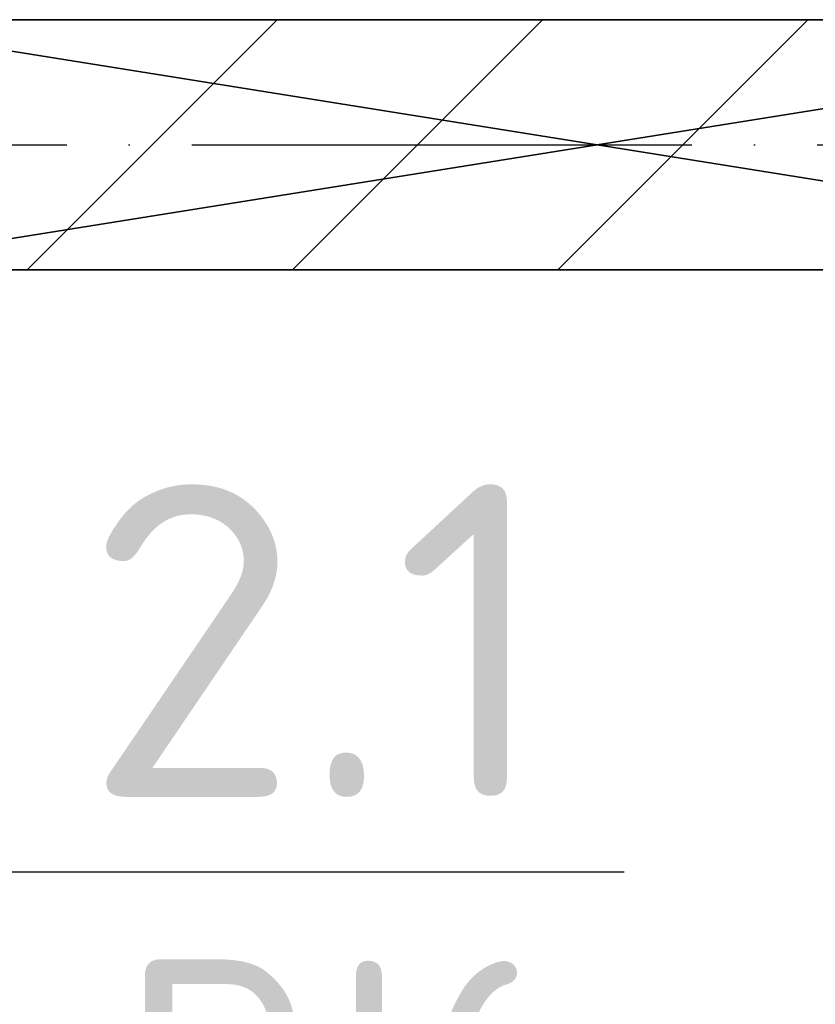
# Model space of a CAD drawing. Header units: millimetres. Extents: x 40580 to 559114, y -343730 to 81020.
# Tile 585 of 656: x 466784 to 467421, y -73837 to -73050. Entities that reach past the tile are written whole.
import ezdxf
from ezdxf.enums import TextEntityAlignment as Align

# ---------------------------------------------------------------- set-up
doc = ezdxf.new("R2010")
doc.units = ezdxf.units.MM
doc.linetypes.add('______11', pattern=[500, 400, -50, 0, -50])
doc.linetypes.add('______5', pattern=[1100, 800, -100, 100, -100])
for name, color, linetype in [('_____________1', 7, 'Continuous'), ('___________________', 253, '______5'), ('_________________________0', 7, 'Continuous')]:
    doc.layers.add(name, color=color, linetype=linetype)
doc.styles.add('ISOCPEUR', font='isocpeur.ttf')

msp = doc.modelspace()

# ---------------------------------------------------------------- linework, layer by layer
at = {"layer": '_____________1', "color": 253, "linetype": '______5'}
for p, q in [((466790.56, -73249.57), (466990.56, -73049.57)), ((467214.83, -73249.57), (467414.83, -73049.57))]:
    msp.add_line(p, q, dxfattribs=at)
at = {"layer": '_____________1', "color": 253, "linetype": '______11'}
msp.add_line((467002.69, -73249.57), (467202.69, -73049.57), dxfattribs=at)
at = {"layer": '___________________', "color": 253, "linetype": '______11'}
msp.add_line((462421.29, -73149.57), (480321.29, -73149.57), dxfattribs=at)
msp.add_line((462421.29, -73149.57), (480321.29, -73149.57), dxfattribs=at)
at = {"layer": '_________________________0', "color": 7, "linetype": 'Continuous'}
msp.add_line((466768.02, -73731.14), (467268.02, -73731.14), dxfattribs=at)

# ---------------------------------------------------------------- texts
at = {"layer": '_________________________0', "color": 7, "linetype": 'Continuous', "style": 'ISOCPEUR'}
for s, height, p, p2 in [('2.1', 250, (466835.52, -73671.14), (467210.52, -73671.14)), ('ВК', 200, (466863.02, -74001.14), (467183.02, -74001.14))]:
    msp.add_text(s, height=height, dxfattribs=at).set_placement(p, p2, align=Align.FIT)

# ---------------------------------------------------------------- meshes
at = {"layer": '_____________1', "color": 7, "linetype": 'Continuous'}
mesh = msp.add_polyface(dxfattribs=at)
corners = [(467871.29, -73049.57, -3800), (466621.29, -73049.57, -3800), (466621.29, -73049.57, -350), (467871.29, -73049.57, -350)]
mesh.append_faces([[corners[k] for k in face] for face in [(1, 2, 0)]], dxfattribs={"vtx1": -1, "color": 7})
mesh.append_faces([[corners[k] for k in face] for face in [(2, 3, 0)]], dxfattribs={"vtx2": -1, "color": 7})
mesh = msp.add_polyface(dxfattribs=at)
corners = [(466621.29, -73049.57, -350), (466621.29, -73249.57, -350), (467871.29, -73249.57, -350), (467871.29, -73049.57, -350)]
mesh.append_faces([[corners[k] for k in face] for face in [(1, 2, 0)]], dxfattribs={"vtx1": -1, "color": 7})
mesh.append_faces([[corners[k] for k in face] for face in [(2, 3, 0)]], dxfattribs={"vtx2": -1, "color": 7})
mesh = msp.add_polyface(dxfattribs=at)
corners = [(466621.29, -73249.57, -3800), (466621.29, -73049.57, -3800), (467871.29, -73049.57, -3800), (467871.29, -73249.57, -3800)]
mesh.append_faces([[corners[k] for k in face] for face in [(1, 2, 0)]], dxfattribs={"vtx1": -1, "color": 7})
mesh.append_faces([[corners[k] for k in face] for face in [(2, 3, 0)]], dxfattribs={"vtx2": -1, "color": 7})
mesh = msp.add_polyface(dxfattribs=at)
corners = [(466621.29, -73249.57, -3800), (467871.29, -73249.57, -3800), (467871.29, -73249.57, -350), (466621.29, -73249.57, -350)]
mesh.append_faces([[corners[k] for k in face] for face in [(1, 2, 0)]], dxfattribs={"vtx1": -1, "color": 7})
mesh.append_faces([[corners[k] for k in face] for face in [(2, 3, 0)]], dxfattribs={"vtx2": -1, "color": 7})

doc.saveas('drawing.dxf')
